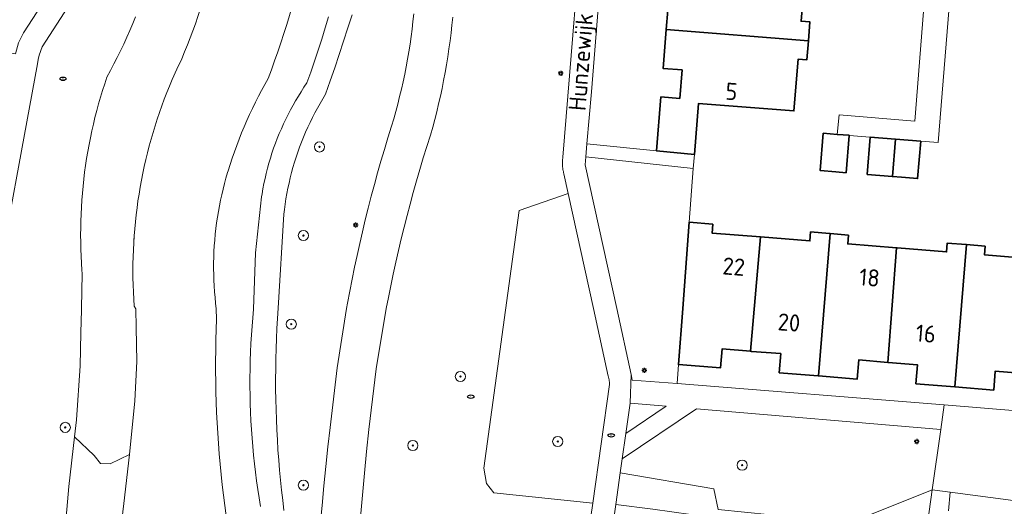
# Model space of a CAD drawing. Header units: metres. Extents: x 152610 to 160096, y 456114 to 462495.
# Tile 495 of 656: x 158205 to 158282, y 460234 to 460273. Entities that reach past the tile are written whole.
import ezdxf
from ezdxf.enums import TextEntityAlignment as Align

# ---------------------------------------------------------------- set-up
doc = ezdxf.new("R2010")
doc.units = ezdxf.units.M
doc.header["$LTSCALE"] = 0.5
doc.layers.get('0').update_dxf_attribs({"linetype": 'CONTINUOUS'})
for name, color, linetype, lineweight in [('B-PV-GK-BESCHOEIING-G', 251, 'GK-BESCHOEIING-SO', 18), ('B-PV-GR-BEPLANTING_CULTUUR_BOSPLANTSOEN-GV', 251, 'CONTINUOUS', 18), ('B-PV-GR-BOOM-S', 251, 'CONTINUOUS', 25), ('B-PV-GW-TALUD_KRUIN-G', 251, 'CONTINUOUS', 18), ('B-PV-IE-MEUBILAIR-S', 251, 'CONTINUOUS', 25), ('B-PV-OG-BEBOUWING-GV', 6, 'CONTINUOUS', 35), ('B-PV-OG-BEBOUWING-T18', 1, 'CONTINUOUS', 18), ('B-PV-OG-TERREIN_BEGROEID-GV', 251, 'CONTINUOUS', 18), ('B-PV-OG-TOPOGRAFIE-T18', 1, 'CONTINUOUS', 18), ('B-PV-OG-WATER_SLOOT-GV', 251, 'CONTINUOUS', 18), ('B-PV-VH-GESLOTENVERHARDING_ASFALT-GV', 251, 'CONTINUOUS', 18), ('B-PV-VH-OPENVERHARDING_BETONSTRAATSTEEN-GV', 251, 'CONTINUOUS', 18), ('B-PV-VH-OPENVERHARDING_TEGEL-GV', 251, 'CONTINUOUS', 18)]:
    doc.layers.add(name, color=color, linetype=linetype, lineweight=lineweight)
doc.styles.add('NLCS-ISO', font='NLCS-ISO.ttf')
doc.styles.add('NLCS-ISO-M750-T18', font='NLCS-ISO.ttf', dxfattribs={"height": 1.35})
doc.linetypes.add('GK-BESCHOEIING-SO', pattern='A,18,-3,[1,NLCS.SHX,S=0.6,R=0,X=0,Y=0],-3', length=24)

# ---------------------------------------------------------------- blocks, each defined once
blk = doc.blocks.new('SIE-MEUBILAIR_PAAL_LICHTMAST-SO')
for points in [[(-0.62, 0), (-1, 0)], [(-0.71, 0.71), (-0.44, 0.44)], [(0, 1), (0, 0.62)], [(0.44, 0.44), (0.71, 0.71)], [(1, 0), (0.62, 0)], [(-0.71, -0.71), (-0.44, -0.44)], [(0, -0.62), (0, -1)], [(0.44, -0.44), (0.71, -0.71)]]:
    blk.add_lwpolyline(points)
blk.add_circle((0, 0), 0.5)
blk = doc.blocks.new('SIE-MEUBILAIR_PUT_RIOOLPUT-SO')
blk.add_ellipse((0, 0), major_axis=(1.25, 0), ratio=0.54)
at = {"style": 'NLCS-ISO'}
blk.add_text('ri', height=0.75, dxfattribs=at).set_placement((-0.04, 0.07), align=Align.MIDDLE_CENTER)
blk = doc.blocks.new('SGR-BOOM_GBKN-SO')
at = {"linetype": 'ByBlock', "lineweight": 18}
h = blk.add_hatch(color=0, dxfattribs=at)
h.dxf.hatch_style = 1
edge = h.paths.add_edge_path()
edge.add_arc((0, 0), 0.25, 0, 360)
at = {"color": 0, "linetype": 'ByBlock', "lineweight": 18}
for radius in [2, 0.25]:
    blk.add_circle((0, 0), radius, dxfattribs=at)
at = {"color": 0, "linetype": 'ByBlock', "lineweight": 18, "style": 'NLCS-ISO'}
blk.add_attdef('SOORT', (2.5, 0), '', height=1.5, dxfattribs=at)

msp = doc.modelspace()

# ---------------------------------------------------------------- linework, layer by layer
at = {"layer": 'B-PV-GK-BESCHOEIING-G', "flags": 128}
for points in [[(157956.31, 460143.47), (157960.612, 460148.338), (157963.615, 460152.036), (157963.502, 460153), (157963.457, 460153.969), (157963.456, 460154.106), (157963.46, 460154.437), (157963.472, 460154.768), (157963.492, 460155.098), (157963.52, 460155.428), (157963.556, 460155.757), (157963.599, 460156.085), (157963.651, 460156.412), (157963.711, 460156.737), (157963.778, 460157.061), (157963.853, 460157.383), (157963.936, 460157.704), (157964.027, 460158.022), (157964.125, 460158.338), (157964.231, 460158.651), (157964.345, 460158.962), (157964.466, 460159.27), (157964.594, 460159.575), (157964.73, 460159.877), (157964.873, 460160.175), (157965.023, 460160.47), (157965.181, 460160.761), (157965.345, 460161.049), (157965.516, 460161.332), (157966.601, 460162.841), (157967.881, 460164.189), (157968.015, 460164.317), (157968.194, 460164.48), (157968.379, 460164.636), (157968.569, 460164.786), (157968.764, 460164.93), (157968.964, 460165.067), (157969.168, 460165.198), (157969.376, 460165.322), (157969.588, 460165.439), (157969.804, 460165.549), (157970.023, 460165.651), (157970.246, 460165.747), (157970.471, 460165.835), (157970.7, 460165.915), (157970.931, 460165.988), (157971.164, 460166.053), (157971.399, 460166.111), (157971.636, 460166.16), (157971.875, 460166.202), (157972.115, 460166.236), (157972.355, 460166.262), (157972.597, 460166.28), (157972.839, 460166.29), (158000, 460161.02), (158010.458, 460158.985), (158010.701, 460158.89), (158010.957, 460158.781), (158011.211, 460158.665), (158011.46, 460158.541), (158011.707, 460158.411), (158011.949, 460158.273), (158012.188, 460158.129), (158012.422, 460157.978), (158012.651, 460157.82), (158012.877, 460157.655), (158013.097, 460157.485), (158013.312, 460157.308), (158013.522, 460157.124), (158013.727, 460156.935), (158013.926, 460156.74), (158014.12, 460156.54), (158014.308, 460156.334), (158014.489, 460156.122), (158014.665, 460155.906), (158016.27, 460154.004), (158016.482, 460153.609), (158016.7, 460153.218), (158016.926, 460152.831), (158017.158, 460152.447), (158017.398, 460152.069), (158017.644, 460151.694), (158017.896, 460151.324), (158018.155, 460150.958), (158018.421, 460150.597), (158018.693, 460150.241), (158018.971, 460149.89), (158019.256, 460149.544), (158019.547, 460149.203), (158019.844, 460148.867), (158020.146, 460148.537), (158020.455, 460148.212), (158020.769, 460147.892), (158021.089, 460147.579), (158021.33, 460147.35), (158021.991, 460146.802), (158022.821, 460146.259), (158023.738, 460145.778), (158025.153, 460145.427), (158034.103, 460143.735), (158036.824, 460143.22), (158038.815, 460142.774), (158040.593, 460142.296), (158042.652, 460141.465), (158051.293, 460138.066), (158053.071, 460137.144), (158054.655, 460135.92), (158055.607, 460135.273), (158056.578, 460134.655), (158057.047, 460134.372), (158057.519, 460134.096), (158057.996, 460133.826), (158058.477, 460133.564), (158058.961, 460133.309), (158059.449, 460133.061), (158059.941, 460132.82), (158060.436, 460132.586), (158060.935, 460132.359), (158061.436, 460132.14), (158061.941, 460131.928), (158062.449, 460131.724), (158062.96, 460131.527), (158063.474, 460131.337), (158063.99, 460131.155), (158064.509, 460130.981), (158065.031, 460130.814), (158065.555, 460130.655), (158065.622, 460130.635), (158067.638, 460130.104), (158069.681, 460129.686), (158089.666, 460126.076), (158111.213, 460122.626), (158119.086, 460121.465), (158122.324, 460121.402), (158124.574, 460120.987), (158125.431, 460120.67), (158126.178, 460120.556), (158126.847, 460120.581), (158127.515, 460120.613), (158128.184, 460120.653), (158128.851, 460120.702), (158129.518, 460120.758), (158130.185, 460120.823), (158130.85, 460120.895), (158131.515, 460120.975), (158132.178, 460121.064), (158132.841, 460121.16), (158133.502, 460121.264), (158134.162, 460121.376), (158134.821, 460121.496), (158135.478, 460121.624), (158136.134, 460121.759), (158136.787, 460121.902), (158137.44, 460122.054), (158138.09, 460122.213), (158138.738, 460122.379), (158139.385, 460122.554), (158140.029, 460122.736), (158140.671, 460122.926), (158141.31, 460123.123), (158141.948, 460123.329), (158142.582, 460123.541), (158142.785, 460123.611), (158142.787, 460123.612), (158143.391, 460123.853), (158143.998, 460124.086), (158144.607, 460124.312), (158145.22, 460124.53), (158145.835, 460124.741), (158146.452, 460124.944), (158147.072, 460125.14), (158147.695, 460125.328), (158148.319, 460125.508), (158148.946, 460125.681), (158149.575, 460125.846), (158150.206, 460126.003), (158150.838, 460126.152), (158151.473, 460126.294), (158152.109, 460126.428), (158152.747, 460126.554), (158153.386, 460126.672), (158154.027, 460126.782), (158154.669, 460126.884), (158155.312, 460126.978), (158155.957, 460127.065), (158156.602, 460127.143), (158157.249, 460127.214), (158157.896, 460127.277), (158158.544, 460127.331), (158159.192, 460127.378), (158159.841, 460127.417), (158160.49, 460127.447), (158161.14, 460127.47), (158161.79, 460127.485), (158162.44, 460127.491), (158163.09, 460127.49), (158163.74, 460127.481), (158164.39, 460127.464), (158165.04, 460127.438), (158165.689, 460127.405), (158166.338, 460127.364), (158166.986, 460127.315), (158167.634, 460127.257), (158168.281, 460127.192), (158168.927, 460127.119), (158169.572, 460127.038), (158170.216, 460126.949), (158177.351, 460126.15), (158183.588, 460124.987), (158188.459, 460124.2), (158191.826, 460123.826), (158192.073, 460123.829), (158192.32, 460123.841), (158192.566, 460123.86), (158192.811, 460123.887), (158193.056, 460123.923), (158193.299, 460123.966), (158193.54, 460124.017), (158193.78, 460124.075), (158194.018, 460124.142), (158194.253, 460124.216), (158194.486, 460124.298), (158194.717, 460124.387), (158194.944, 460124.484), (158195.168, 460124.588), (158195.388, 460124.699), (158195.605, 460124.817), (158195.818, 460124.942), (158196.026, 460125.075), (158196.231, 460125.213), (158196.43, 460125.359), (158196.625, 460125.51), (158196.815, 460125.668), (158197, 460125.832), (158197.179, 460126.002), (158197.352, 460126.178), (158197.52, 460126.359), (158197.682, 460126.545), (158197.838, 460126.737), (158197.987, 460126.933), (158198.13, 460127.135), (158198.267, 460127.341), (158198.397, 460127.551), (158198.519, 460127.765), (158198.635, 460127.983), (158198.744, 460128.205), (158198.845, 460128.43), (158198.939, 460128.658), (158199.026, 460128.889), (158199.105, 460129.123), (158199.177, 460129.36), (158199.24, 460129.598), (158199.296, 460129.839), (158199.341, 460130.061), (158200.723, 460144.002), (158204.198, 460156.562), (158204.33, 460157.332), (158204.453, 460158.103), (158204.569, 460158.875), (158204.677, 460159.648), (158204.777, 460160.423), (158204.87, 460161.198), (158204.954, 460161.974), (158205.03, 460162.752), (158205.098, 460163.529), (158205.158, 460164.308), (158205.211, 460165.087), (158205.255, 460165.867), (158205.291, 460166.647), (158205.32, 460167.427), (158205.34, 460168.208), (158205.352, 460168.989), (158205.357, 460169.769), (158205.353, 460170.55), (158205.348, 460170.943), (158205.284, 460171.173), (158205.138, 460171.715), (158204.999, 460172.259), (158204.869, 460172.806), (158204.746, 460173.354), (158204.631, 460173.903), (158204.524, 460174.455), (158204.425, 460175.008), (158204.334, 460175.562), (158204.251, 460176.117), (158204.175, 460176.674), (158204.108, 460177.231), (158204.048, 460177.79), (158203.996, 460178.349), (158203.953, 460178.909), (158203.917, 460179.469), (158203.889, 460180.03), (158203.87, 460180.591), (158203.858, 460181.153), (158203.854, 460181.714), (158203.859, 460182.276), (158203.871, 460182.837), (158203.891, 460183.399), (158203.92, 460183.96), (158203.956, 460184.52), (158204.833, 460193.519), (158205.308, 460195.076), (158205.948, 460196.572), (158206.187, 460197.007), (158206.419, 460197.446), (158206.644, 460197.889), (158206.862, 460198.335), (158207.072, 460198.784), (158207.276, 460199.237), (158207.472, 460199.694), (158207.66, 460200.153), (158207.841, 460200.615), (158208.015, 460201.08), (158208.181, 460201.548), (158208.34, 460202.019), (158208.491, 460202.492), (158208.634, 460202.967), (158208.77, 460203.445), (158208.898, 460203.924), (158209.018, 460204.406), (158209.13, 460204.89), (158209.141, 460204.937), (158209.578, 460206.934), (158209.985, 460210.032), (158210.268, 460212.187), (158211.588, 460221.44), (158212.134, 460226.582), (158212.272, 460227.871), (158212.809, 460232.887), (158213.013, 460234.635), (158213.464, 460238.504), (158213.893, 460242.72), (158214.056, 460245.821), (158213.994, 460248.509), (158213.96, 460249.97), (158213.838, 460250.184), (158213.838, 460250.189), (158213.802, 460250.741), (158213.774, 460251.294), (158213.754, 460251.846), (158213.742, 460252.399), (158213.738, 460252.953), (158213.742, 460253.506), (158213.755, 460254.059), (158213.775, 460254.612), (158213.803, 460255.164), (158213.839, 460255.716), (158213.883, 460256.267), (158213.935, 460256.818), (158213.995, 460257.368), (158214.063, 460257.917), (158214.139, 460258.465), (158214.223, 460259.012), (158214.314, 460259.557), (158214.414, 460260.101), (158214.521, 460260.644), (158214.637, 460261.185), (158214.76, 460261.724), (158214.891, 460262.262), (158215.029, 460262.797), (158215.176, 460263.331), (158215.33, 460263.862), (158215.491, 460264.391), (158215.661, 460264.918), (158215.838, 460265.442), (158216.022, 460265.963), (158216.214, 460266.482), (158216.414, 460266.998), (158216.621, 460267.511), (158216.835, 460268.021), (158217.202, 460268.849), (158217.588, 460269.669), (158217.817, 460270.214), (158218.039, 460270.763), (158218.253, 460271.314), (158218.46, 460271.868), (158218.659, 460272.425), (158218.851, 460272.984), (158219.035, 460273.546), (158219.211, 460274.111), (158219.38, 460274.678), (158219.541, 460275.247), (158219.695, 460275.818), (158219.84, 460276.391), (158219.978, 460276.966), (158220.109, 460277.543), (158220.231, 460278.122), (158220.345, 460278.702), (158220.452, 460279.284), (158220.485, 460279.473), (158221.435, 460285.568), (158224.841, 460307.419), (158225.194, 460309.681), (158225.279, 460310.693), (158225.325, 460311.707), (158225.276, 460320.664), (158225.41, 460322.897), (158225.661, 460325.812), (158225.968, 460327.415), (158226.674, 460329.095), (158227.424, 460330.391), (158227.535, 460330.484), (158227.762, 460330.664), (158227.993, 460330.838), (158228.23, 460331.006), (158228.471, 460331.167), (158228.716, 460331.321), (158228.966, 460331.469), (158229.219, 460331.609), (158229.224, 460331.61), (158229.445, 460331.655), (158229.668, 460331.691), (158229.892, 460331.72), (158230.117, 460331.741), (158230.343, 460331.754), (158230.569, 460331.759), (158230.794, 460331.756), (158231.02, 460331.745), (158231.245, 460331.726), (158231.47, 460331.699), (158231.693, 460331.664), (158231.915, 460331.621), (158232.135, 460331.57), (158232.353, 460331.512), (158232.466, 460331.478), (158232.681, 460331.408), (158232.893, 460331.33), (158233.102, 460331.245), (158233.307, 460331.153), (158233.51, 460331.053), (158233.709, 460330.946), (158233.903, 460330.832), (158234.094, 460330.711), (158234.28, 460330.584), (158234.462, 460330.45), (158234.639, 460330.31), (158234.81, 460330.163), (158234.977, 460330.011), (158235.138, 460329.853), (158235.293, 460329.689), (158235.442, 460329.519), (158235.585, 460329.345), (158235.722, 460329.166), (158235.853, 460328.982), (158235.977, 460328.793), (158236.094, 460328.6), (158236.204, 460328.403), (158236.214, 460328.364), (158236.286, 460328.061), (158236.35, 460327.757), (158236.406, 460327.452), (158236.454, 460327.145), (158236.494, 460326.837), (158236.527, 460326.528), (158236.551, 460326.218), (158236.568, 460325.908), (158236.576, 460325.597), (158236.576, 460325.286), (158236.569, 460324.976), (158236.553, 460324.665), (158236.53, 460324.356), (158236.498, 460324.046), (158236.459, 460323.738), (158236.411, 460323.431), (158236.356, 460323.125), (158236.293, 460322.821), (158236.222, 460322.519), (158236.143, 460322.218), (158236.057, 460321.92), (158235.963, 460321.624), (158235.861, 460321.33), (158228.097, 460281.858), (158227.972, 460281.121), (158227.839, 460280.382), (158227.698, 460279.644), (158227.549, 460278.907), (158227.392, 460278.172), (158227.227, 460277.439), (158227.055, 460276.707), (158226.875, 460275.978), (158226.687, 460275.25), (158226.491, 460274.525), (158226.287, 460273.801), (158226.076, 460273.08), (158225.857, 460272.361), (158225.631, 460271.644), (158225.397, 460270.93), (158225.155, 460270.219), (158224.906, 460269.51), (158224.649, 460268.804), (158224.385, 460268.1), (158224.125, 460267.639), (158223.872, 460267.175), (158223.625, 460266.706), (158223.386, 460266.234), (158223.154, 460265.759), (158222.93, 460265.28), (158222.712, 460264.797), (158222.502, 460264.312), (158222.299, 460263.823), (158222.104, 460263.331), (158221.916, 460262.837), (158221.736, 460262.339), (158221.563, 460261.839), (158221.398, 460261.336), (158221.24, 460260.831), (158221.202, 460260.705), (158221.074, 460260.271), (158220.954, 460259.835), (158220.842, 460259.397), (158220.738, 460258.957), (158220.641, 460258.516), (158220.552, 460258.072), (158220.471, 460257.627), (158220.398, 460257.181), (158220.333, 460256.734), (158220.276, 460256.285), (158220.226, 460255.836), (158220.185, 460255.386), (158220.152, 460254.935), (158220.126, 460254.483), (158220.109, 460254.031), (158220.099, 460253.579), (158220.098, 460253.127), (158220.105, 460252.675), (158220.119, 460252.223), (158220.142, 460251.771), (158220.172, 460251.32), (158220.211, 460250.87), (158220.257, 460250.42), (158220.312, 460249.971), (158220.312, 460249.97)], [(158215.786, 460203.906), (158216.531, 460205.46), (158218.344, 460210.665), (158219.07, 460213.012), (158219.261, 460213.593), (158219.445, 460214.176), (158219.621, 460214.762), (158219.789, 460215.35), (158219.949, 460215.94), (158220.102, 460216.532), (158220.247, 460217.126), (158220.384, 460217.722), (158220.514, 460218.32), (158220.635, 460218.919), (158220.749, 460219.52), (158220.855, 460220.123), (158220.953, 460220.726), (158221.043, 460221.331), (158221.125, 460221.937), (158221.199, 460222.544), (158221.265, 460223.152), (158221.324, 460223.761), (158221.374, 460224.37), (158221.416, 460224.98), (158221.451, 460225.591), (158221.477, 460226.202), (158221.496, 460226.813), (158221.506, 460227.425), (158221.508, 460228.036), (158221.503, 460228.648), (158221.489, 460229.259), (158221.468, 460229.87), (158221.438, 460230.481), (158221.4, 460231.092), (158221.355, 460231.701), (158221.301, 460232.311), (158221.3, 460232.325), (158221.217, 460232.857), (158221.097, 460233.665), (158220.985, 460234.475), (158220.881, 460235.285), (158220.785, 460236.097), (158220.697, 460236.909), (158220.616, 460237.723), (158220.544, 460238.536), (158220.48, 460239.351), (158220.424, 460240.166), (158220.375, 460240.982), (158220.335, 460241.798), (158220.303, 460242.615), (158220.279, 460243.432), (158220.262, 460244.249), (158220.254, 460245.066), (158220.254, 460245.883), (158220.261, 460246.7), (158220.277, 460247.517), (158220.301, 460248.334), (158220.332, 460249.151), (158220.312, 460249.971)]]:
    msp.add_lwpolyline(points, dxfattribs=at)
at = {"layer": 'B-PV-GR-BEPLANTING_CULTUUR_BOSPLANTSOEN-GV', "flags": 128}
for points in [[(158250.021, 460250), (158248.04, 460259.04), (158244.162, 460257.704), (158241.376, 460237.424), (158241.603, 460236.215), (158242.176, 460235.465), (158249.961, 460234.653), (158251.291, 460244.016), (158251.289, 460244.066), (158251.286, 460244.116), (158251.281, 460244.166), (158251.276, 460244.216), (158251.271, 460244.266), (158251.26, 460244.34), (158251.256, 460244.365), (158251.247, 460244.415), (158251.238, 460244.464), (158251.227, 460244.513), (158251.216, 460244.562), (158251.204, 460244.611), (158251.191, 460244.659)], [(158259.5, 460235.789), (158252.138, 460237.045), (158251.79, 460234.57), (158254.71, 460234.18), (158257.68, 460233.77), (158257.41, 460231.79), (158264.88, 460230.75), (158275.836, 460229.472), (158276.71, 460235.717), (158270.217, 460233.123), (158259.854, 460234.173)]]:
    msp.add_lwpolyline(points, close=True, dxfattribs=at)
at = {"layer": 'B-PV-GW-TALUD_KRUIN-G', "flags": 128}
for points in [[(158225.641, 460234.098), (158225.542, 460234.889), (158225.452, 460235.681), (158225.369, 460236.474), (158225.295, 460237.268), (158225.228, 460238.063), (158225.17, 460238.858), (158225.119, 460239.653), (158225.076, 460240.449), (158225.042, 460241.246), (158225.015, 460242.043), (158224.997, 460242.84), (158224.986, 460243.637), (158224.983, 460244.435), (158224.989, 460245.232), (158225.002, 460246.029), (158225.023, 460246.826), (158225.053, 460247.623), (158225.09, 460248.419), (158225.136, 460249.216), (158225.189, 460250.011), (158225.635, 460257.434), (158225.677, 460257.791), (158225.734, 460258.21), (158225.799, 460258.628), (158225.871, 460259.044), (158225.952, 460259.459), (158226.04, 460259.872), (158226.136, 460260.284), (158226.24, 460260.694), (158226.352, 460261.102), (158226.471, 460261.507), (158226.598, 460261.91), (158226.733, 460262.311), (158226.875, 460262.709), (158227.025, 460263.105), (158227.182, 460263.497), (158227.346, 460263.887), (158227.518, 460264.273), (158227.697, 460264.656), (158227.883, 460265.035), (158228.077, 460265.411), (158228.277, 460265.783), (158228.485, 460266.152), (158228.7, 460266.516), (158228.921, 460266.876), (158229.288, 460267.913), (158229.647, 460268.953), (158229.998, 460269.995), (158230.342, 460271.039), (158230.678, 460272.087), (158231.007, 460273.136)], [(158209.642, 460248.08), (158209.582, 460245.473), (158209.291, 460241.221), (158209.136, 460239.885)], [(158209.136, 460239.885), (158208.682, 460235.979), (158208.248, 460230.863), (158207.601, 460224.296), (158206.186, 460215.223), (158208.195, 460212.577), (158208.136, 460212.246), (158207.836, 460210.541), (158207.286, 460207.42)]]:
    msp.add_lwpolyline(points, dxfattribs=at)
at = {"layer": 'B-PV-OG-BEBOUWING-GV', "flags": 128}
for points in [[(158266.69, 460276.51), (158257.68, 460277.23), (158257.49, 460274.92), (158256, 460275.04), (158255.75, 460271.97), (158266.96, 460271.07), (158267.08, 460272.57), (158266.38, 460272.62)], [(158266.96, 460271.07), (158255.75, 460271.97), (158255.51, 460268.9), (158257, 460268.78), (158256.82, 460266.54), (158255.332, 460266.66), (158254.99, 460262.4), (158257.977, 460262.128), (158258.3, 460266.15), (158265.81, 460265.55), (158266.14, 460269.63), (158266.84, 460269.58)], [(158269.21, 460263.71), (158268.13, 460263.8), (158267.89, 460260.86), (158269.107, 460260.757), (158269.92, 460260.69), (158270.16, 460263.63), (158270.16, 460263.633)], [(158273.811, 460263.335), (158271.831, 460263.497), (158271.83, 460263.49), (158271.59, 460260.55), (158273.575, 460260.39)], [(158275.8, 460263.173), (158273.811, 460263.335), (158273.575, 460260.39), (158274.3, 460260.331), (158275.56, 460260.23), (158275.8, 460263.17)], [(158259.42, 460256.64), (158257.57, 460256.787), (158257.056, 460250), (158256.721, 460245.582), (158260.03, 460245.32), (158260.15, 460246.81), (158262.402, 460246.625), (158263.19, 460255.63), (158259.37, 460255.94)], [(158268.63, 460255.9), (158267.13, 460256.02), (158267.07, 460255.32), (158263.19, 460255.63), (158262.402, 460246.625), (158262.47, 460246.62), (158264.78, 460246.44), (158264.66, 460244.94), (158267.73, 460244.69), (158267.739, 460244.689), (158268.661, 460255.898)], [(158270.12, 460255.78), (158268.661, 460255.898), (158267.739, 460244.689), (158270.8, 460244.44), (158270.92, 460245.94), (158273.206, 460245.752), (158273.882, 460254.765), (158270.06, 460255.08)], [(158279.39, 460255.03), (158277.89, 460255.15), (158277.84, 460254.45), (158273.95, 460254.76), (158273.882, 460254.765), (158273.206, 460245.752), (158273.23, 460245.75), (158275.54, 460245.56), (158275.42, 460244.07), (158278.489, 460243.82), (158278.492, 460243.82), (158279.413, 460255.028)], [(158280.89, 460254.9), (158279.413, 460255.028), (158278.492, 460243.82), (158281.56, 460243.57), (158281.68, 460245.07), (158283.92, 460244.88), (158283.8, 460243.39), (158288.08, 460243.04), (158288.32, 460246.03), (158284.32, 460246.36), (158284.615, 460250), (158284.924, 460253.871), (158280.83, 460254.21)]]:
    msp.add_lwpolyline(points, close=True, dxfattribs=at)
at = {"layer": 'B-PV-OG-TERREIN_BEGROEID-GV', "flags": 128}
for points in [[(158211.55, 460287.27), (158210.58, 460287.45), (158210.475, 460286.868), (158209.71, 460282.63), (158205, 460283.51), (158204.02, 460283.68), (158201.439, 460284.157), (158201.25, 460283.08), (158200.4, 460278.482), (158199.19, 460271.01), (158204.5, 460270.04), (158204.723, 460270.91), (158205.127, 460271.711), (158211.761, 460281.951), (158212.69, 460286.99)], [(158257.878, 460261.018), (158249.416, 460261.936), (158249.36, 460261.31), (158251.853, 460250), (158253, 460244.79), (158253.06, 460244.34), (158256.61, 460244.1), (158256.721, 460245.582), (158257.056, 460250), (158257.57, 460256.787)], [(158255.75, 460242.3), (158252.91, 460242.539), (158252.576, 460240.163)], [(158277.377, 460240.478), (158258.136, 460242.099), (158252.296, 460238.167), (158252.138, 460237.045), (158259.5, 460235.789), (158259.854, 460234.173), (158270.217, 460233.123), (158276.71, 460235.717)], [(158210.679, 460238.418), (158209.136, 460239.885), (158208.682, 460235.979), (158208.248, 460230.863), (158207.601, 460224.296), (158206.186, 460215.223), (158208.195, 460212.577), (158208.136, 460212.246), (158207.836, 460210.541), (158207.286, 460207.42), (158208.227, 460207.22), (158209.578, 460206.934), (158209.985, 460210.032), (158210.268, 460212.187), (158211.588, 460221.44), (158212.134, 460226.582), (158212.272, 460227.871), (158212.809, 460232.887), (158213.013, 460234.635), (158213.464, 460238.504), (158211.957, 460237.765), (158211.196, 460237.796)]]:
    msp.add_lwpolyline(points, close=True, dxfattribs=at)
for points in [[(158249.63, 460232.322), (158249.961, 460234.653), (158242.176, 460235.465), (158241.603, 460236.215), (158241.376, 460237.424), (158244.162, 460257.704), (158248.04, 460259.04), (158247.7, 460260.59), (158247.686, 460260.637), (158247.673, 460260.685), (158247.661, 460260.732), (158247.649, 460260.78), (158247.639, 460260.828), (158247.629, 460260.876), (158247.62, 460260.925), (158247.612, 460260.973), (158247.604, 460261.022), (158247.598, 460261.071), (158247.592, 460261.12), (158247.588, 460261.169), (158247.584, 460261.218), (158247.582, 460261.241), (158247.581, 460261.267), (158247.578, 460261.316), (158247.577, 460261.365), (158247.576, 460261.414), (158247.577, 460261.464), (158247.578, 460261.513), (158247.58, 460261.562), (158247.582, 460261.611), (158247.586, 460261.66), (158247.591, 460261.709), (158247.596, 460261.758), (158247.602, 460261.807), (158247.609, 460261.856), (158247.617, 460261.904), (158249.413, 460284.035)], [(158213.011, 460280.528), (158206.605, 460270.607), (158206.361, 460269.95), (158206.284, 460269.596), (158206.212, 460269.265), (158202.663, 460250)], [(158208.248, 460230.863), (158208.682, 460235.979), (158209.136, 460239.885), (158209.291, 460241.221), (158209.582, 460245.473), (158209.642, 460248.08), (158209.684, 460249.899), (158209.686, 460250), (158209.75, 460252.754), (158209.729, 460253.023), (158209.692, 460253.573), (158209.663, 460254.123), (158209.641, 460254.674), (158209.628, 460255.224), (158209.623, 460255.775), (158209.623, 460255.823), (158209.626, 460256.326), (158209.637, 460256.877), (158209.656, 460257.428), (158209.682, 460257.978), (158209.717, 460258.528), (158209.76, 460259.078), (158209.811, 460259.626), (158209.869, 460260.174), (158209.936, 460260.721), (158210.011, 460261.267), (158210.093, 460261.812), (158210.184, 460262.355), (158210.282, 460262.898), (158210.388, 460263.438), (158210.502, 460263.977), (158210.624, 460264.515), (158210.753, 460265.05), (158210.891, 460265.584), (158211.036, 460266.115), (158211.189, 460266.645), (158211.349, 460267.172), (158211.517, 460267.697), (158211.693, 460268.219), (158211.972, 460268.733), (158212.244, 460269.251), (158212.508, 460269.772), (158212.766, 460270.297), (158213.016, 460270.826), (158213.26, 460271.357), (158213.495, 460271.892), (158213.724, 460272.431), (158213.945, 460272.972)], [(158213.945, 460272.972), (158213.724, 460272.431), (158213.495, 460271.892), (158213.26, 460271.357), (158213.016, 460270.826), (158212.766, 460270.297), (158212.508, 460269.772), (158212.244, 460269.251), (158211.972, 460268.733), (158211.693, 460268.219), (158211.517, 460267.697), (158211.349, 460267.172), (158211.189, 460266.645), (158211.036, 460266.115), (158210.891, 460265.584), (158210.753, 460265.05), (158210.624, 460264.515), (158210.502, 460263.977), (158210.388, 460263.438), (158210.282, 460262.898), (158210.184, 460262.355), (158210.093, 460261.812), (158210.011, 460261.267), (158209.936, 460260.721), (158209.869, 460260.174), (158209.811, 460259.626), (158209.76, 460259.078), (158209.717, 460258.528), (158209.682, 460257.978), (158209.656, 460257.428), (158209.637, 460256.877), (158209.626, 460256.326), (158209.623, 460255.823), (158209.623, 460255.775), (158209.628, 460255.224), (158209.641, 460254.674), (158209.663, 460254.123), (158209.692, 460253.573), (158209.729, 460253.023), (158209.75, 460252.754), (158209.686, 460250), (158209.684, 460249.899), (158209.642, 460248.08), (158209.582, 460245.473), (158209.291, 460241.221), (158209.136, 460239.885), (158210.679, 460238.418), (158211.196, 460237.796), (158211.957, 460237.765), (158213.464, 460238.504), (158213.893, 460242.72), (158214.056, 460245.821), (158213.994, 460248.509), (158213.96, 460249.97), (158213.838, 460250.184), (158213.838, 460250.189), (158213.802, 460250.741), (158213.774, 460251.294), (158213.754, 460251.846), (158213.742, 460252.4), (158213.738, 460252.953), (158213.742, 460253.506), (158213.755, 460254.059), (158213.775, 460254.612), (158213.803, 460255.164), (158213.813, 460255.332), (158213.839, 460255.716), (158213.883, 460256.267), (158213.935, 460256.818), (158213.995, 460257.368), (158214.063, 460257.917), (158214.139, 460258.465), (158214.223, 460259.012), (158214.314, 460259.557), (158214.414, 460260.102), (158214.521, 460260.644), (158214.637, 460261.185), (158214.76, 460261.724), (158214.891, 460262.262), (158215.029, 460262.797), (158215.176, 460263.331), (158215.33, 460263.862), (158215.491, 460264.391), (158215.661, 460264.918), (158215.838, 460265.442), (158216.022, 460265.963), (158216.214, 460266.482), (158216.414, 460266.998), (158216.621, 460267.511), (158216.835, 460268.021), (158217.202, 460268.849), (158217.588, 460269.669), (158217.817, 460270.214), (158218.039, 460270.763), (158218.253, 460271.314), (158218.46, 460271.868), (158218.659, 460272.425), (158218.851, 460272.984)], [(158226.076, 460273.08), (158225.857, 460272.361), (158225.631, 460271.644), (158225.397, 460270.93), (158225.155, 460270.219), (158224.906, 460269.51), (158224.649, 460268.804), (158224.385, 460268.1), (158224.125, 460267.639), (158223.872, 460267.175), (158223.625, 460266.706), (158223.386, 460266.234), (158223.154, 460265.759), (158222.93, 460265.28), (158222.712, 460264.797), (158222.502, 460264.312), (158222.299, 460263.823), (158222.104, 460263.331), (158221.916, 460262.837), (158221.736, 460262.339), (158221.563, 460261.839), (158221.398, 460261.336), (158221.24, 460260.831), (158221.202, 460260.705), (158221.074, 460260.271), (158220.954, 460259.835), (158220.842, 460259.397), (158220.738, 460258.957), (158220.641, 460258.516), (158220.552, 460258.072), (158220.471, 460257.627), (158220.398, 460257.181), (158220.333, 460256.734), (158220.276, 460256.285), (158220.226, 460255.836), (158220.185, 460255.385), (158220.152, 460254.935), (158220.126, 460254.483), (158220.109, 460254.031), (158220.099, 460253.579), (158220.098, 460253.127), (158220.105, 460252.675), (158220.119, 460252.223), (158220.142, 460251.771), (158220.172, 460251.32), (158220.211, 460250.87), (158220.257, 460250.42), (158220.312, 460249.971), (158220.332, 460249.151), (158220.301, 460248.334), (158220.277, 460247.517), (158220.261, 460246.7), (158220.254, 460245.883), (158220.254, 460245.066), (158220.262, 460244.249), (158220.278, 460243.432), (158220.303, 460242.615), (158220.335, 460241.798), (158220.375, 460240.982), (158220.424, 460240.166), (158220.48, 460239.351), (158220.544, 460238.536), (158220.616, 460237.723), (158220.697, 460236.909), (158220.785, 460236.097), (158220.881, 460235.285), (158220.985, 460234.475), (158221.097, 460233.665)], [(158229.146, 460272.964), (158228.883, 460272.09), (158228.612, 460271.218), (158228.333, 460270.349), (158228.047, 460269.482), (158227.753, 460268.618), (158227.451, 460267.756), (158227.218, 460267.414), (158226.992, 460267.068), (158226.773, 460266.718), (158226.561, 460266.363), (158226.356, 460266.004), (158226.157, 460265.641), (158225.966, 460265.275), (158225.781, 460264.905), (158225.604, 460264.532), (158225.435, 460264.155), (158225.272, 460263.775), (158225.117, 460263.391), (158224.969, 460263.005), (158224.829, 460262.616), (158224.696, 460262.225), (158224.571, 460261.831), (158224.454, 460261.434), (158224.344, 460261.036), (158224.242, 460260.635), (158224.148, 460260.233), (158224.062, 460259.828), (158223.983, 460259.423), (158223.913, 460259.015), (158223.878, 460258.796), (158223.393, 460254.382), (158223.248, 460249.944), (158223.184, 460249.269), (158223.128, 460248.594), (158223.08, 460247.918), (158223.04, 460247.241), (158223.008, 460246.564), (158222.984, 460245.887), (158222.968, 460245.209), (158222.961, 460244.531), (158222.961, 460243.853), (158222.969, 460243.176), (158222.985, 460242.498), (158223.009, 460241.821), (158223.041, 460241.144), (158223.081, 460240.467), (158223.129, 460239.791), (158223.185, 460239.115), (158223.249, 460238.441), (158223.321, 460237.767), (158223.4, 460237.094), (158223.488, 460236.422), (158223.584, 460235.751), (158223.688, 460235.081), (158223.799, 460234.412)], [(158223.799, 460234.412), (158223.688, 460235.081), (158223.584, 460235.751), (158223.488, 460236.422), (158223.4, 460237.094), (158223.321, 460237.767), (158223.249, 460238.441), (158223.185, 460239.115), (158223.129, 460239.791), (158223.081, 460240.467), (158223.041, 460241.144), (158223.009, 460241.821), (158222.985, 460242.498), (158222.969, 460243.176), (158222.961, 460243.853), (158222.961, 460244.531), (158222.968, 460245.209), (158222.984, 460245.887), (158223.008, 460246.564), (158223.04, 460247.241), (158223.08, 460247.918), (158223.128, 460248.594), (158223.184, 460249.269), (158223.248, 460249.944), (158223.393, 460254.382), (158223.878, 460258.796), (158223.913, 460259.015), (158223.983, 460259.423), (158224.062, 460259.828), (158224.148, 460260.233), (158224.242, 460260.635), (158224.344, 460261.036), (158224.454, 460261.434), (158224.571, 460261.831), (158224.696, 460262.225), (158224.829, 460262.616), (158224.969, 460263.005), (158225.117, 460263.391), (158225.272, 460263.775), (158225.435, 460264.155), (158225.604, 460264.532), (158225.781, 460264.905), (158225.966, 460265.275), (158226.157, 460265.641), (158226.356, 460266.004), (158226.561, 460266.363), (158226.773, 460266.718), (158226.992, 460267.068), (158227.218, 460267.414), (158227.451, 460267.756), (158227.753, 460268.618), (158228.047, 460269.482), (158228.333, 460270.349), (158228.612, 460271.218), (158228.883, 460272.09), (158229.146, 460272.964)], [(158231.007, 460273.136), (158230.678, 460272.087), (158230.342, 460271.039), (158229.998, 460269.995), (158229.647, 460268.953), (158229.288, 460267.913), (158228.921, 460266.876), (158228.7, 460266.516), (158228.485, 460266.152), (158228.277, 460265.783), (158228.077, 460265.411), (158227.883, 460265.035), (158227.697, 460264.656), (158227.518, 460264.273), (158227.346, 460263.887), (158227.182, 460263.497), (158227.025, 460263.105), (158226.875, 460262.709), (158226.733, 460262.311), (158226.598, 460261.91), (158226.471, 460261.507), (158226.352, 460261.102), (158226.24, 460260.694), (158226.136, 460260.284), (158226.04, 460259.872), (158225.952, 460259.459), (158225.871, 460259.044), (158225.799, 460258.628), (158225.734, 460258.21), (158225.677, 460257.791), (158225.635, 460257.434), (158225.189, 460250.011), (158225.136, 460249.216), (158225.09, 460248.419), (158225.053, 460247.623), (158225.023, 460246.826), (158225.002, 460246.029), (158224.989, 460245.232), (158224.983, 460244.435), (158224.986, 460243.637), (158224.997, 460242.84), (158225.015, 460242.043), (158225.042, 460241.246), (158225.076, 460240.449), (158225.119, 460239.653), (158225.17, 460238.858), (158225.228, 460238.063), (158225.295, 460237.268), (158225.369, 460236.474), (158225.452, 460235.681), (158225.542, 460234.889), (158225.641, 460234.098)], [(158225.641, 460234.098), (158225.542, 460234.889), (158225.452, 460235.681), (158225.369, 460236.474), (158225.295, 460237.268), (158225.228, 460238.063), (158225.17, 460238.858), (158225.119, 460239.653), (158225.076, 460240.449), (158225.042, 460241.246), (158225.015, 460242.043), (158224.997, 460242.84), (158224.986, 460243.637), (158224.983, 460244.435), (158224.989, 460245.232), (158225.002, 460246.029), (158225.023, 460246.826), (158225.053, 460247.623), (158225.09, 460248.419), (158225.136, 460249.216), (158225.189, 460250.011), (158225.635, 460257.434), (158225.677, 460257.791), (158225.734, 460258.21), (158225.799, 460258.628), (158225.871, 460259.044), (158225.952, 460259.459), (158226.04, 460259.872), (158226.136, 460260.284), (158226.24, 460260.694), (158226.352, 460261.102), (158226.471, 460261.507), (158226.598, 460261.91), (158226.733, 460262.311), (158226.875, 460262.709), (158227.025, 460263.105), (158227.182, 460263.497), (158227.346, 460263.887), (158227.518, 460264.273), (158227.697, 460264.656), (158227.883, 460265.035), (158228.077, 460265.411), (158228.277, 460265.783), (158228.485, 460266.152), (158228.7, 460266.516), (158228.921, 460266.876), (158229.288, 460267.913), (158229.647, 460268.953), (158229.998, 460269.995), (158230.342, 460271.039), (158230.678, 460272.087), (158231.007, 460273.136)], [(158228.502, 460232.944), (158228.639, 460234.482), (158228.785, 460236.02), (158228.938, 460237.557), (158229.099, 460239.094), (158229.268, 460240.629), (158229.824, 460245.327), (158230.569, 460249.998), (158230.645, 460250.416), (158230.822, 460251.358), (158231.006, 460252.299), (158231.199, 460253.238), (158231.399, 460254.175), (158231.608, 460255.11), (158231.824, 460256.044), (158232.047, 460256.976), (158232.279, 460257.906), (158232.518, 460258.834), (158232.765, 460259.76), (158233.02, 460260.684), (158233.282, 460261.606), (158233.553, 460262.526), (158233.83, 460263.443), (158234.116, 460264.358), (158234.287, 460264.935), (158234.451, 460265.515), (158234.606, 460266.097), (158234.754, 460266.68), (158234.895, 460267.266), (158235.027, 460267.853), (158235.152, 460268.442), (158235.269, 460269.033), (158235.377, 460269.625), (158235.479, 460270.219), (158235.572, 460270.814), (158235.657, 460271.41), (158235.734, 460272.007), (158235.804, 460272.606), (158235.865, 460273.205)], [(158238.935, 460272.95), (158238.873, 460272.322), (158238.804, 460271.695), (158238.726, 460271.068), (158238.641, 460270.443), (158238.548, 460269.818), (158238.447, 460269.195), (158238.338, 460268.573), (158238.221, 460267.953), (158238.096, 460267.334), (158237.964, 460266.717), (158237.823, 460266.102), (158237.675, 460265.488), (158237.519, 460264.876), (158237.355, 460264.267), (158237.184, 460263.659), (158236.897, 460262.758), (158236.618, 460261.856), (158236.346, 460260.95), (158236.083, 460260.043), (158235.826, 460259.133), (158235.578, 460258.221), (158235.337, 460257.307), (158235.104, 460256.391), (158234.879, 460255.473), (158234.661, 460254.554), (158234.452, 460253.632), (158234.25, 460252.709), (158234.056, 460251.784), (158233.87, 460250.857), (158233.704, 460249.996), (158232.911, 460245.248), (158232.323, 460240.47), (158232.15, 460238.742), (158231.985, 460237.014), (158231.828, 460235.285), (158231.678, 460233.556)]]:
    msp.add_lwpolyline(points, dxfattribs=at)
at = {"layer": 'B-PV-OG-WATER_SLOOT-GV', "flags": 128}
for points in [[(158218.851, 460272.984), (158218.659, 460272.425), (158218.46, 460271.868), (158218.253, 460271.314), (158218.039, 460270.763), (158217.817, 460270.214), (158217.588, 460269.669), (158217.202, 460268.849), (158216.835, 460268.021), (158216.621, 460267.511), (158216.414, 460266.998), (158216.214, 460266.482), (158216.022, 460265.963), (158215.838, 460265.442), (158215.661, 460264.918), (158215.491, 460264.391), (158215.33, 460263.862), (158215.176, 460263.331), (158215.029, 460262.797), (158214.891, 460262.262), (158214.76, 460261.724), (158214.637, 460261.185), (158214.521, 460260.644), (158214.414, 460260.102), (158214.314, 460259.557), (158214.223, 460259.012), (158214.139, 460258.465), (158214.063, 460257.917), (158213.995, 460257.368), (158213.935, 460256.818), (158213.883, 460256.267), (158213.839, 460255.716), (158213.813, 460255.332), (158213.803, 460255.164), (158213.775, 460254.612), (158213.755, 460254.059), (158213.742, 460253.506), (158213.738, 460252.953), (158213.742, 460252.4), (158213.754, 460251.846), (158213.774, 460251.294), (158213.802, 460250.741), (158213.838, 460250.189), (158213.838, 460250.184), (158213.96, 460249.97), (158213.994, 460248.509), (158214.056, 460245.821), (158213.893, 460242.72), (158213.464, 460238.504), (158213.013, 460234.635), (158212.809, 460232.887)], [(158221.097, 460233.665), (158220.985, 460234.475), (158220.881, 460235.285), (158220.785, 460236.097), (158220.697, 460236.909), (158220.616, 460237.723), (158220.544, 460238.536), (158220.48, 460239.351), (158220.424, 460240.166), (158220.375, 460240.982), (158220.335, 460241.798), (158220.303, 460242.615), (158220.278, 460243.432), (158220.262, 460244.249), (158220.254, 460245.066), (158220.254, 460245.883), (158220.261, 460246.7), (158220.277, 460247.517), (158220.301, 460248.334), (158220.332, 460249.151), (158220.312, 460249.971), (158220.257, 460250.42), (158220.211, 460250.87), (158220.172, 460251.32), (158220.142, 460251.771), (158220.119, 460252.223), (158220.105, 460252.675), (158220.098, 460253.127), (158220.099, 460253.579), (158220.109, 460254.031), (158220.126, 460254.483), (158220.152, 460254.935), (158220.185, 460255.385), (158220.226, 460255.836), (158220.276, 460256.285), (158220.333, 460256.734), (158220.398, 460257.181), (158220.471, 460257.627), (158220.552, 460258.072), (158220.641, 460258.516), (158220.738, 460258.957), (158220.842, 460259.397), (158220.954, 460259.835), (158221.074, 460260.271), (158221.202, 460260.705), (158221.24, 460260.831), (158221.398, 460261.336), (158221.563, 460261.839), (158221.736, 460262.339), (158221.916, 460262.837), (158222.104, 460263.331), (158222.299, 460263.823), (158222.502, 460264.312), (158222.712, 460264.797), (158222.93, 460265.28), (158223.154, 460265.759), (158223.386, 460266.234), (158223.625, 460266.706), (158223.872, 460267.175), (158224.125, 460267.639), (158224.385, 460268.1), (158224.649, 460268.804), (158224.906, 460269.51), (158225.155, 460270.219), (158225.397, 460270.93), (158225.631, 460271.644), (158225.857, 460272.361), (158226.076, 460273.08)]]:
    msp.add_lwpolyline(points, dxfattribs=at)
at = {"layer": 'B-PV-VH-GESLOTENVERHARDING_ASFALT-GV', "flags": 128}
for points in [[(158235.865, 460273.205), (158235.804, 460272.606), (158235.734, 460272.007), (158235.657, 460271.41), (158235.572, 460270.814), (158235.479, 460270.219), (158235.377, 460269.625), (158235.269, 460269.033), (158235.152, 460268.442), (158235.027, 460267.853), (158234.895, 460267.266), (158234.754, 460266.68), (158234.606, 460266.097), (158234.451, 460265.515), (158234.287, 460264.935), (158234.116, 460264.358), (158233.83, 460263.443), (158233.553, 460262.526), (158233.282, 460261.606), (158233.02, 460260.684), (158232.765, 460259.76), (158232.518, 460258.834), (158232.279, 460257.906), (158232.047, 460256.976), (158231.824, 460256.044), (158231.608, 460255.11), (158231.399, 460254.175), (158231.199, 460253.238), (158231.006, 460252.299), (158230.822, 460251.358), (158230.645, 460250.416), (158230.569, 460249.998), (158229.824, 460245.327), (158229.268, 460240.629), (158229.099, 460239.094), (158228.938, 460237.557), (158228.785, 460236.02), (158228.639, 460234.482), (158228.502, 460232.944)], [(158231.678, 460233.556), (158231.828, 460235.285), (158231.985, 460237.014), (158232.15, 460238.742), (158232.323, 460240.47), (158232.911, 460245.248), (158233.704, 460249.996), (158233.87, 460250.857), (158234.056, 460251.784), (158234.25, 460252.709), (158234.452, 460253.632), (158234.661, 460254.554), (158234.879, 460255.473), (158235.104, 460256.391), (158235.337, 460257.307), (158235.578, 460258.221), (158235.826, 460259.133), (158236.083, 460260.043), (158236.346, 460260.95), (158236.618, 460261.856), (158236.897, 460262.758), (158237.184, 460263.659), (158237.355, 460264.267), (158237.519, 460264.876), (158237.675, 460265.488), (158237.823, 460266.102), (158237.964, 460266.717), (158238.096, 460267.334), (158238.221, 460267.953), (158238.338, 460268.573), (158238.447, 460269.195), (158238.548, 460269.818), (158238.641, 460270.443), (158238.726, 460271.068), (158238.804, 460271.695), (158238.873, 460272.322), (158238.935, 460272.95)]]:
    msp.add_lwpolyline(points, dxfattribs=at)
at = {"layer": 'B-PV-VH-OPENVERHARDING_BETONSTRAATSTEEN-GV', "flags": 128}
for points in [[(158249.16, 460216.16), (158251.79, 460234.57), (158252.138, 460237.045), (158252.296, 460238.167), (158252.576, 460240.163), (158252.91, 460242.539), (158253, 460244.79), (158251.853, 460250), (158249.36, 460261.31), (158249.416, 460261.936), (158249.506, 460262.952), (158249.87, 460267.05), (158251.856, 460292.013)], [(158249.413, 460284.035), (158247.617, 460261.904), (158247.609, 460261.856), (158247.602, 460261.807), (158247.596, 460261.758), (158247.591, 460261.709), (158247.586, 460261.66), (158247.582, 460261.611), (158247.58, 460261.562), (158247.578, 460261.513), (158247.577, 460261.464), (158247.576, 460261.414), (158247.577, 460261.365), (158247.578, 460261.316), (158247.581, 460261.267), (158247.582, 460261.241), (158247.584, 460261.218), (158247.588, 460261.169), (158247.592, 460261.12), (158247.598, 460261.071), (158247.604, 460261.022), (158247.612, 460260.973), (158247.62, 460260.925), (158247.629, 460260.876), (158247.639, 460260.828), (158247.649, 460260.78), (158247.661, 460260.732), (158247.673, 460260.685), (158247.686, 460260.637), (158247.7, 460260.59), (158248.04, 460259.04), (158250.021, 460250), (158251.191, 460244.659), (158251.204, 460244.611), (158251.216, 460244.562), (158251.227, 460244.513), (158251.238, 460244.464), (158251.247, 460244.415), (158251.256, 460244.365), (158251.26, 460244.34), (158251.271, 460244.266), (158251.276, 460244.216), (158251.281, 460244.166), (158251.286, 460244.116), (158251.289, 460244.066), (158251.291, 460244.016), (158249.961, 460234.653), (158249.63, 460232.322)], [(158277.98, 460234.05), (158278.13, 460235.52), (158276.71, 460235.717), (158275.836, 460229.472)]]:
    msp.add_lwpolyline(points, dxfattribs=at)
for points in [[(158254.99, 460262.4), (158249.506, 460262.952), (158249.416, 460261.936), (158257.878, 460261.018), (158257.977, 460262.128)], [(158283.696, 460241.904), (158277.646, 460242.395), (158277.377, 460240.478), (158276.71, 460235.717), (158278.13, 460235.52), (158283.079, 460234.869), (158283.238, 460236.668)]]:
    msp.add_lwpolyline(points, close=True, dxfattribs=at)
at = {"layer": 'B-PV-VH-OPENVERHARDING_TEGEL-GV', "flags": 128}
for points in [[(158211.761, 460281.951), (158205.127, 460271.711), (158204.723, 460270.91)], [(158202.663, 460250), (158206.212, 460269.265), (158206.284, 460269.596), (158206.361, 460269.95), (158206.605, 460270.607), (158213.011, 460280.528)], [(158276.18, 460275.42), (158275.34, 460264.75), (158269.38, 460265.25), (158269.21, 460263.71), (158270.16, 460263.633), (158270.16, 460263.63), (158271.83, 460263.49), (158271.831, 460263.497), (158273.811, 460263.335), (158275.8, 460263.173), (158275.8, 460263.17), (158277.19, 460263.06), (158278.039, 460273.76)]]:
    msp.add_lwpolyline(points, dxfattribs=at)
msp.add_lwpolyline([(158253.06, 460244.34), (158253, 460244.79), (158252.91, 460242.539), (158255.75, 460242.3), (158252.576, 460240.163), (158252.296, 460238.167), (158258.136, 460242.099), (158277.377, 460240.478), (158277.646, 460242.395), (158256.61, 460244.1)], close=True, dxfattribs=at)

# ---------------------------------------------------------------- block references
at = {"layer": 'B-PV-GR-BOOM-S', "xscale": 0.2, "yscale": 0.2, "zscale": 0.2}
for p in [(158228.44, 460262.717), (158227.171, 460255.74), (158226.22, 460248.763), (158239.54, 460244.64), (158208.413, 460240.633), (158235.791, 460239.206), (158247.208, 460239.523), (158261.74, 460237.663), (158227.171, 460236.077)]:
    msp.add_blockref('SGR-BOOM_GBKN-SO', p, dxfattribs=at)
at = {"layer": 'B-PV-IE-MEUBILAIR-S', "xscale": 0.2, "yscale": 0.2, "zscale": 0.2}
for name, p in [('SIE-MEUBILAIR_PUT_RIOOLPUT-SO', (158208.231, 460268.087)), ('SIE-MEUBILAIR_PAAL_LICHTMAST-SO', (158247.446, 460268.517)), ('SIE-MEUBILAIR_PAAL_LICHTMAST-SO', (158231.283, 460256.567)), ('SIE-MEUBILAIR_PAAL_LICHTMAST-SO', (158254.026, 460245.121)), ('SIE-MEUBILAIR_PUT_RIOOLPUT-SO', (158240.36, 460243.05)), ('SIE-MEUBILAIR_PUT_RIOOLPUT-SO', (158251.423, 460240.008)), ('SIE-MEUBILAIR_PAAL_LICHTMAST-SO', (158275.493, 460239.521))]:
    msp.add_blockref(name, p, dxfattribs=at)

# ---------------------------------------------------------------- texts
at = {"layer": 'B-PV-OG-BEBOUWING-T18', "style": 'NLCS-ISO-M750-T18'}
for s, rotation, p in [('5', 355.5, (158260.898, 460267.088)), ('22', 355.4, (158261.078, 460253.293)), ('18', 355.3, (158271.766, 460252.431)), ('20', 355.4, (158265.428, 460248.891)), ('16', 355.4, (158276.206, 460248.015))]:
    msp.add_text(s, height=1.35, rotation=rotation, dxfattribs=at).set_placement(p, align=Align.MIDDLE)
at = {"layer": 'B-PV-OG-TOPOGRAFIE-T18', "style": 'NLCS-ISO-M750-T18'}
msp.add_text('Hunzewijk', height=1.35, rotation=85.5, dxfattribs=at).set_placement((158249.231, 460269.392), align=Align.MIDDLE)

doc.saveas('drawing.dxf')
